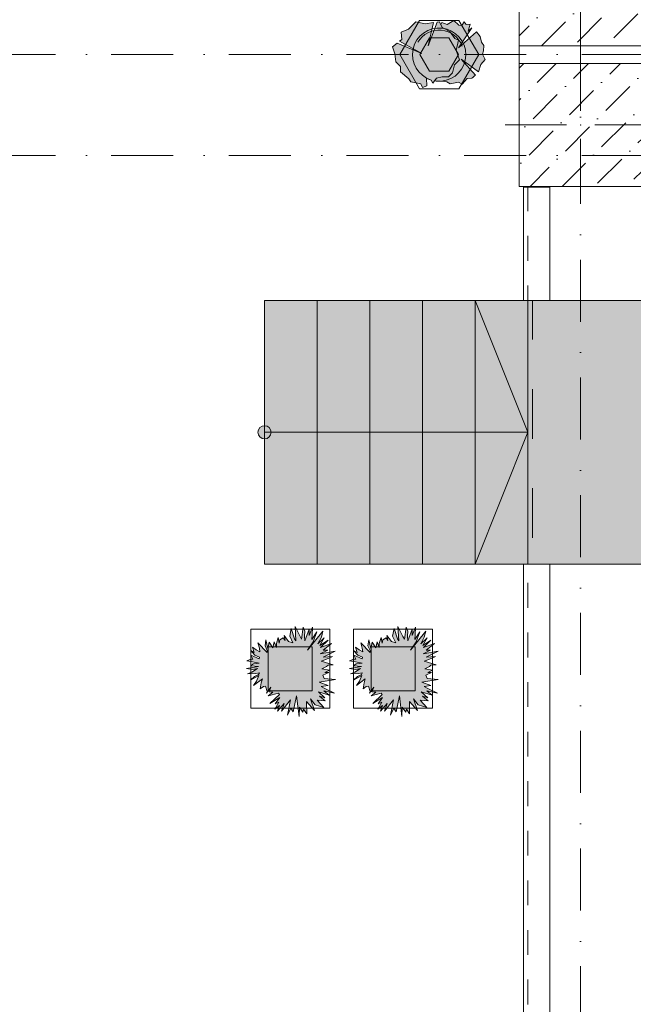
# Model space of a CAD drawing. Header units: millimetres. Extents: x -59761 to 112741, y -57975 to 46221.
# Tile 350 of 421: x 77805 to 81300, y -32406 to -26801. Entities that reach past the tile are written whole.
import ezdxf

# ---------------------------------------------------------------- set-up
doc = ezdxf.new("R2010")
doc.units = ezdxf.units.MM
for name, pattern in [('Wipeout_Contour', [1000, 0, -1000]), ('короткая штриховая', [282.222222, 141.111111, -141.111111]), ('Штриховая', [564.444447, 282.222223, -282.222223]), ('Штрихпунктирная', [670.277762, 352.777767, -176.388884, 0, -141.111112])]:
    doc.linetypes.add(name, pattern=pattern)
for name, color, linetype in [('Интерьер - Мебель', 7, 'Continuous'), ('Конструктив - Колонны', 7, 'Continuous'), ('Конструктив - Лестницы в бассейны', 7, 'Continuous'), ('Конструктив - стены бассейнов жб нов', 7, 'Continuous'), ('Элемент модели - Границы зон', 7, 'Continuous'), ('Элемент Модели - Зона', 7, 'Continuous'), ('Элемент Модели - Оси', 2, 'Continuous')]:
    doc.layers.add(name, color=color, linetype=linetype)
pattern_1 = [(45, (-45000, -54000), (-183.84776, 183.84776), [195, -65, 0, -65]), (45, (-44977.02, -53793.17), (-183.84776, 183.84776), [195, -65, 0, -65])]

msp = doc.modelspace()

# ---------------------------------------------------------------- hatches: boundary and pattern name
at = {"layer": 'Интерьер - Мебель', "linetype": 'Continuous', "lineweight": 0}
for points in [[(79929.12, -26955.72), (79941.5, -26995.4), (79947.36, -27041.28), (79973.97, -27067.87), (79973.48, -27098.62), (80022.28, -27136.88), (80033.86, -27154.13), (80089.57, -27166.21), (80099.93, -27186.92), (80124.08, -27177.98), (80122.36, -27135.86), (80148.65, -27144.54), (80158.59, -27162.76), (80168.09, -27149.3, 0.0553927), (80201.51, -27151.41), (80237.95, -27154.14), (80257.61, -27165.43), (80303.52, -27157.59), (80325.95, -27167.94), (80353.55, -27135.16), (80380.63, -27133.37, 0.0370166), (80400.61, -27116.62), (80319.05, -27026.46), (80417.48, -27097.66), (80431.19, -27055.79), (80457.08, -27028.19), (80441.55, -26997.13), (80446.72, -26978.15), (80448.91, -26948.25), (80434.65, -26929.84), (80427.65, -26897.53), (80406.67, -26870.03), (80303.55, -26961.86), (80381.26, -26847.54), (80358.73, -26866), (80370.81, -26826.32), (80348.32, -26828.67), (80336.3, -26814.24), (80322.5, -26834.95), (80306.97, -26833.22), (80277.64, -26805.61), (80239.68, -26828.04), (80208.62, -26817.69), (80204.31, -26828.91), (80196.55, -26812.52), (80183.72, -26814.43), (80130.98, -26950.55), (80161.53, -26817.73), (80115.45, -26824.59), (80061.97, -26814.24), (80018.83, -26855.65), (79977.43, -26872.9), (79980.88, -26914.31), (79968.46, -26924.24), (80096.47, -26993.68), (79955, -26935.02)], [(79539.28, -30550.99), (79531.19, -30531.68), (79565.05, -30518.05), (79543.2, -30517.74), (79569.85, -30503.46), (79526.25, -30497.2), (79552.91, -30483.81), (79561.44, -30475.4), (79590.26, -30474.28), (79522.58, -30453.69), (79549.04, -30442.99), (79586.66, -30427.13), (79534.13, -30429.28), (79568.16, -30412.61), (79602.26, -30395.7), (79517.35, -30411.76), (79559.43, -30389.33), (79533.8, -30391.17), (79581.85, -30353.05), (79518.23, -30374.38), (79561.44, -30332.84), (79514.47, -30363.04), (79539.84, -30320.5), (79503.15, -30353.46), (79523.27, -30316.83), (79532.63, -30282.33), (79444.2, -30391.18), (79476.41, -30342.29), (79497.62, -30285.69), (79469.68, -30328.9), (79470.66, -30302.16), (79473.71, -30258.79), (79453.35, -30306.73), (79454.6, -30271.11), (79430.15, -30336.23), (79426.96, -30311.48), (79429.96, -30282.56), (79420.16, -30258.81), (79410.65, -30327.98), (79401.84, -30312.32), (79373.3, -30255.43), (79377.81, -30337.45), (79370.41, -30325.08), (79351.36, -30266.62), (79343.21, -30309.94), (79360.86, -30348.12), (79336.76, -30340.46), (79310.6, -30307.24), (79316.55, -30335.09), (79305.44, -30320.71), (79286.53, -30331.72), (79283.57, -30350.03), (79277.17, -30318), (79267.06, -30351.37), (79267.24, -30375.38), (79254.08, -30342.61), (79246.92, -30376.62), (79225.71, -30345.19), (79218.1, -30380.64), (79207.3, -30331.72), (79202.69, -30366.02), (79214.99, -30391.43), (79214.16, -30403.27), (79161.68, -30348.56), (79170.11, -30378.38), (79173.38, -30398.86), (79152.69, -30388.51), (79131.36, -30373.24), (79140.51, -30403.12), (79120.87, -30391.21), (79144.29, -30419.59), (79171.56, -30430.7), (79168.65, -30438.64), (79122.07, -30419.27), (79133.62, -30440.78), (79122.07, -30441.72), (79098.06, -30451.83), (79131.09, -30456.83), (79168.89, -30464.17), (79135.27, -30468.66), (79120.87, -30479.89), (79165.44, -30482.36), (79097.75, -30493.87), (79132.94, -30499.72), (79160.18, -30495.5), (79128.05, -30514.63), (79102.86, -30524.79), (79149.68, -30523.67), (79170.42, -30519.86), (79164.88, -30528.79), (79142.14, -30540.6), (79120.74, -30561.45), (79167.09, -30535.09), (79154.87, -30567.32), (79137.19, -30591.98), (79187.22, -30554.17), (79181.16, -30576.01), (79174.89, -30611.22), (79192.9, -30597.75), (79206.1, -30595.5), (79214.76, -30626.09), (79210.85, -30635.48), (79236.46, -30601.73), (79225.4, -30627.35), (79246.88, -30629.38), (79220.02, -30650.98), (79278.51, -30634.78), (79284.28, -30642.65), (79230.78, -30693.99), (79286.1, -30659.86), (79260.08, -30695.35), (79281.03, -30685.82), (79258.15, -30725.79), (79285.17, -30705.85), (79273.06, -30738.36), (79312.14, -30693.24), (79296.84, -30737.16), (79347.94, -30672.15), (79330.84, -30759.84), (79349.51, -30719.69), (79363.3, -30740.59), (79382.13, -30649.52), (79396.3, -30768.46), (79398.03, -30714.25), (79418.59, -30743.67), (79421.65, -30726.63), (79439.9, -30752.49), (79438.3, -30682.1), (79484.97, -30733.34), (79461.44, -30666.45), (79488.22, -30701.02), (79537.64, -30717.3), (79499.15, -30675.4), (79544.64, -30678.57), (79513.25, -30652.62), (79543.44, -30661.73), (79506.21, -30626.97), (79568.46, -30646.98), (79537.84, -30621.16), (79598.66, -30634.79), (79539.03, -30607.43), (79522.26, -30597.19), (79561.43, -30591.54), (79510.04, -30572.99), (79602.97, -30556.52)], [(80125.49, -30550.99), (80117.41, -30531.68), (80151.26, -30518.05), (80129.42, -30517.74), (80156.06, -30503.46), (80112.47, -30497.2), (80139.13, -30483.81), (80147.66, -30475.4), (80176.47, -30474.28), (80108.79, -30453.69), (80135.26, -30442.99), (80172.87, -30427.13), (80120.35, -30429.28), (80154.38, -30412.61), (80188.48, -30395.7), (80103.57, -30411.76), (80145.64, -30389.33), (80120.02, -30391.17), (80168.07, -30353.05), (80104.44, -30374.38), (80147.66, -30332.84), (80100.68, -30363.04), (80126.05, -30320.5), (80089.37, -30353.46), (80109.48, -30316.83), (80118.85, -30282.33), (80030.42, -30391.18), (80062.62, -30342.29), (80083.84, -30285.69), (80055.9, -30328.9), (80056.88, -30302.16), (80059.93, -30258.79), (80039.57, -30306.73), (80040.82, -30271.11), (80016.37, -30336.23), (80013.17, -30311.48), (80016.17, -30282.56), (80006.38, -30258.81), (79996.86, -30327.98), (79988.06, -30312.32), (79959.51, -30255.43), (79964.03, -30337.45), (79956.62, -30325.08), (79937.58, -30266.62), (79929.43, -30309.94), (79947.07, -30348.12), (79922.98, -30340.46), (79896.81, -30307.24), (79902.76, -30335.09), (79891.66, -30320.71), (79872.75, -30331.72), (79869.78, -30350.03), (79863.39, -30318), (79853.28, -30351.37), (79853.45, -30375.38), (79840.3, -30342.61), (79833.13, -30376.62), (79811.93, -30345.19), (79804.31, -30380.64), (79793.52, -30331.72), (79788.9, -30366.02), (79801.21, -30391.43), (79800.38, -30403.27), (79747.9, -30348.56), (79756.32, -30378.38), (79759.6, -30398.86), (79738.9, -30388.51), (79717.57, -30373.24), (79726.72, -30403.12), (79707.08, -30391.21), (79730.5, -30419.59), (79757.78, -30430.7), (79754.87, -30438.64), (79708.28, -30419.27), (79719.84, -30440.78), (79708.28, -30441.72), (79684.27, -30451.83), (79717.3, -30456.83), (79755.1, -30464.17), (79721.49, -30468.66), (79707.08, -30479.89), (79751.66, -30482.36), (79683.96, -30493.87), (79719.16, -30499.72), (79746.4, -30495.5), (79714.26, -30514.63), (79689.08, -30524.79), (79735.89, -30523.67), (79756.64, -30519.86), (79751.09, -30528.79), (79728.36, -30540.6), (79706.95, -30561.45), (79753.3, -30535.09), (79741.09, -30567.32), (79723.4, -30591.98), (79773.43, -30554.17), (79767.37, -30576.01), (79761.1, -30611.22), (79779.11, -30597.75), (79792.32, -30595.5), (79800.97, -30626.09), (79797.07, -30635.48), (79822.67, -30601.73), (79811.61, -30627.35), (79833.09, -30629.38), (79806.24, -30650.98), (79864.73, -30634.78), (79870.49, -30642.65), (79817, -30693.99), (79872.32, -30659.86), (79846.3, -30695.35), (79867.24, -30685.82), (79844.37, -30725.79), (79871.39, -30705.85), (79859.28, -30738.36), (79898.35, -30693.24), (79883.06, -30737.16), (79934.15, -30672.15), (79917.05, -30759.84), (79935.72, -30719.69), (79949.51, -30740.59), (79968.35, -30649.52), (79982.51, -30768.46), (79984.25, -30714.25), (80004.8, -30743.67), (80007.86, -30726.63), (80026.11, -30752.49), (80024.52, -30682.1), (80071.19, -30733.34), (80047.65, -30666.45), (80074.43, -30701.02), (80123.86, -30717.3), (80085.36, -30675.4), (80130.85, -30678.57), (80099.47, -30652.62), (80129.65, -30661.73), (80092.43, -30626.97), (80154.67, -30646.98), (80124.05, -30621.16), (80184.88, -30634.79), (80125.24, -30607.43), (80108.47, -30597.19), (80147.65, -30591.54), (80096.25, -30572.99), (80189.19, -30556.52)]]:
    msp.add_hatch(color=255, dxfattribs=at).paths.add_polyline_path(points)
at = {"layer": 'Конструктив - Лестницы в бассейны', "linetype": 'Continuous', "lineweight": 0}
for points in [[(79200, -29900), (79500, -29900), (79500, -28400), (79200, -28400)], [(79500, -29900), (79800, -29900), (79800, -28400), (79500, -28400)], [(79800, -29900), (80100, -29900), (80100, -28400), (79800, -28400)], [(80100, -29900), (80400, -29900), (80400, -28400), (80100, -28400)], [(79200, -29112.5, 1), (79200, -29187.5, 1)]]:
    msp.add_hatch(color=255, dxfattribs=at).paths.add_polyline_path(points)

# ---------------------------------------------------------------- linework, layer by layer
at = {"layer": 'Интерьер - Мебель', "color": 7, "linetype": 'Continuous', "lineweight": 5}
for p, q in [((80081.83, -26805.14), (79969.33, -27000)), ((80306.83, -26805.14), (80081.83, -26805.14)), ((80419.33, -27000), (80306.83, -26805.14)), ((80084.8, -27000), (80139.57, -26905.14)), ((80139.57, -26905.14), (80249.1, -26905.14)), ((80249.1, -26905.14), (80303.86, -27000)), ((79969.33, -27000), (80081.83, -27194.86)), ((80139.57, -27094.86), (80084.8, -27000)), ((80303.86, -27000), (80249.1, -27094.86)), ((80306.83, -27194.86), (80419.33, -27000)), ((80249.1, -27094.86), (80139.57, -27094.86)), ((80081.83, -27194.86), (80306.83, -27194.86)), ((79120.82, -30270.87), (79120.82, -30720.87)), ((79570.82, -30270.87), (79120.82, -30270.87)), ((79570.82, -30720.87), (79570.82, -30270.87)), ((79707.04, -30270.87), (79707.04, -30720.87)), ((80157.04, -30270.87), (79707.04, -30270.87)), ((80157.04, -30720.87), (80157.04, -30270.87)), ((79220.82, -30370.87), (79220.82, -30620.87)), ((79470.82, -30370.87), (79220.82, -30370.87)), ((79470.82, -30620.87), (79470.82, -30370.87)), ((79807.04, -30370.87), (79807.04, -30620.87)), ((80057.04, -30370.87), (79807.04, -30370.87)), ((80057.04, -30620.87), (80057.04, -30370.87)), ((79220.82, -30620.87), (79470.82, -30620.87)), ((79807.04, -30620.87), (80057.04, -30620.87)), ((79120.82, -30720.87), (79570.82, -30720.87)), ((79707.04, -30720.87), (80157.04, -30720.87))]:
    msp.add_line(p, q, dxfattribs=at)
at = {"layer": 'Интерьер - Мебель', "color": 7, "linetype": 'Continuous', "lineweight": 15}
for p, q in [((80212.07, -26845.3), (80196.55, -26812.52)), ((80255.72, -26868.89), (80212.07, -26845.3)), ((80284.43, -26908.1), (80255.72, -26868.89)), ((80303.52, -26917.76), (80284.43, -26908.1)), ((80291.44, -26976.43), (80303.52, -26917.76)), ((80310.42, -27029.91), (80291.44, -26976.43)), ((80269.38, -27102.92), (80281.09, -27057.52)), ((80281.09, -27057.52), (80310.42, -27029.91)), ((80179.29, -27133.43), (80212.07, -27126.53)), ((80212.07, -27126.53), (80248.31, -27126.53)), ((80269.38, -27102.92), (80248.31, -27126.53)), ((80158.59, -27162.76), (80179.29, -27133.43))]:
    msp.add_line(p, q, dxfattribs=at)
at = {"layer": 'Интерьер - Мебель', "color": 7, "linetype": 'Continuous', "lineweight": 15, "flags": 128}
msp.add_lwpolyline([(80168.09, -27149.3), (80158.59, -27162.76), (80148.65, -27144.54), (80122.36, -27135.86), (80124.08, -27177.98), (80099.93, -27186.92), (80089.57, -27166.21), (80033.86, -27154.13), (80022.28, -27136.88), (79973.48, -27098.62), (79973.97, -27067.87), (79947.36, -27041.28), (79941.5, -26995.4), (79929.12, -26955.72), (79955, -26935.02), (80096.47, -26993.68), (79968.46, -26924.24), (79980.88, -26914.31), (79977.43, -26872.9), (80018.83, -26855.65), (80061.97, -26814.24), (80115.45, -26824.59), (80161.53, -26817.73), (80130.98, -26950.55), (80183.72, -26814.43), (80196.55, -26812.52), (80204.31, -26828.91), (80208.62, -26817.69), (80239.68, -26828.04), (80277.64, -26805.61), (80306.97, -26833.22), (80322.5, -26834.95), (80336.3, -26814.24), (80348.32, -26828.67), (80370.81, -26826.32), (80358.73, -26866), (80381.26, -26847.54), (80303.55, -26961.86), (80406.67, -26870.03), (80427.65, -26897.53), (80434.65, -26929.84), (80448.91, -26948.25), (80446.72, -26978.15), (80441.55, -26997.13), (80457.08, -27028.19), (80431.19, -27055.79), (80417.48, -27097.66), (80319.05, -27026.46), (80400.61, -27116.62, -0.0370166), (80380.63, -27133.37), (80353.55, -27135.16), (80325.95, -27167.94), (80303.52, -27157.59), (80257.61, -27165.43), (80237.95, -27154.14), (80201.51, -27151.41, -0.0553927), (80168.09, -27149.3)], format="xyb", close=True, dxfattribs=at)
for points in [[(79539.28, -30550.99), (79602.97, -30556.52), (79510.04, -30572.99), (79561.43, -30591.54), (79522.26, -30597.19), (79539.03, -30607.43), (79598.66, -30634.79), (79537.84, -30621.16), (79568.46, -30646.98), (79506.21, -30626.97), (79543.44, -30661.73), (79513.25, -30652.62), (79544.64, -30678.57), (79499.15, -30675.4), (79537.64, -30717.3), (79488.22, -30701.02), (79461.44, -30666.45), (79484.97, -30733.34), (79438.3, -30682.1), (79439.9, -30752.49), (79421.65, -30726.63), (79418.59, -30743.67), (79398.03, -30714.25), (79396.3, -30768.46), (79382.13, -30649.52), (79363.3, -30740.59), (79349.51, -30719.69), (79330.84, -30759.84), (79347.94, -30672.15), (79296.84, -30737.16), (79312.14, -30693.24), (79273.06, -30738.36), (79285.17, -30705.85), (79258.15, -30725.79), (79281.03, -30685.82), (79260.08, -30695.35), (79286.1, -30659.86), (79230.78, -30693.99), (79284.28, -30642.65), (79278.51, -30634.78), (79220.02, -30650.98), (79246.88, -30629.38), (79225.4, -30627.35), (79236.46, -30601.73), (79210.85, -30635.48), (79214.76, -30626.09), (79206.1, -30595.5), (79192.9, -30597.75), (79174.89, -30611.22), (79181.16, -30576.01), (79187.22, -30554.17), (79137.19, -30591.98), (79154.87, -30567.32), (79167.09, -30535.09), (79120.74, -30561.45), (79142.14, -30540.6), (79164.88, -30528.79), (79170.42, -30519.86), (79149.68, -30523.67), (79102.86, -30524.79), (79128.05, -30514.63), (79160.18, -30495.5), (79132.94, -30499.72), (79097.75, -30493.87), (79165.44, -30482.36), (79120.87, -30479.89), (79135.27, -30468.66), (79168.89, -30464.17), (79131.09, -30456.83), (79098.06, -30451.83), (79122.07, -30441.72), (79133.62, -30440.78), (79122.07, -30419.27), (79168.65, -30438.64), (79171.56, -30430.7), (79144.29, -30419.59), (79120.87, -30391.21), (79140.51, -30403.12), (79131.36, -30373.24), (79152.69, -30388.51), (79173.38, -30398.86), (79170.11, -30378.38), (79161.68, -30348.56), (79214.16, -30403.27), (79214.99, -30391.43), (79202.69, -30366.02), (79207.3, -30331.72), (79218.1, -30380.64), (79225.71, -30345.19), (79246.92, -30376.62), (79254.08, -30342.61), (79267.24, -30375.38), (79267.06, -30351.37), (79277.17, -30318), (79283.57, -30350.03), (79286.53, -30331.72), (79305.44, -30320.71), (79316.55, -30335.09), (79310.6, -30307.24), (79336.76, -30340.46), (79360.86, -30348.12), (79343.21, -30309.94), (79351.36, -30266.62), (79370.41, -30325.08), (79377.81, -30337.45), (79373.3, -30255.43), (79401.84, -30312.32), (79410.65, -30327.98), (79420.16, -30258.81), (79429.96, -30282.56), (79426.96, -30311.48), (79430.15, -30336.23), (79454.6, -30271.11), (79453.35, -30306.73), (79473.71, -30258.79), (79470.66, -30302.16), (79469.68, -30328.9), (79497.62, -30285.69), (79476.41, -30342.29), (79444.2, -30391.18), (79532.63, -30282.33), (79523.27, -30316.83), (79503.15, -30353.46), (79539.84, -30320.5), (79514.47, -30363.04), (79561.44, -30332.84), (79518.23, -30374.38), (79581.85, -30353.05), (79533.8, -30391.17), (79559.43, -30389.33), (79517.35, -30411.76), (79602.26, -30395.7), (79568.16, -30412.61), (79534.13, -30429.28), (79586.66, -30427.13), (79549.04, -30442.99), (79522.58, -30453.69), (79590.26, -30474.28), (79561.44, -30475.4), (79552.91, -30483.81), (79526.25, -30497.2), (79569.85, -30503.46), (79543.2, -30517.74), (79565.05, -30518.05), (79531.19, -30531.68)], [(80125.49, -30550.99), (80189.19, -30556.52), (80096.25, -30572.99), (80147.65, -30591.54), (80108.47, -30597.19), (80125.24, -30607.43), (80184.88, -30634.79), (80124.05, -30621.16), (80154.67, -30646.98), (80092.43, -30626.97), (80129.65, -30661.73), (80099.47, -30652.62), (80130.85, -30678.57), (80085.36, -30675.4), (80123.86, -30717.3), (80074.43, -30701.02), (80047.65, -30666.45), (80071.19, -30733.34), (80024.52, -30682.1), (80026.11, -30752.49), (80007.86, -30726.63), (80004.8, -30743.67), (79984.25, -30714.25), (79982.51, -30768.46), (79968.35, -30649.52), (79949.51, -30740.59), (79935.72, -30719.69), (79917.05, -30759.84), (79934.15, -30672.15), (79883.06, -30737.16), (79898.35, -30693.24), (79859.28, -30738.36), (79871.39, -30705.85), (79844.37, -30725.79), (79867.24, -30685.82), (79846.3, -30695.35), (79872.32, -30659.86), (79817, -30693.99), (79870.49, -30642.65), (79864.73, -30634.78), (79806.24, -30650.98), (79833.09, -30629.38), (79811.61, -30627.35), (79822.67, -30601.73), (79797.07, -30635.48), (79800.97, -30626.09), (79792.32, -30595.5), (79779.11, -30597.75), (79761.1, -30611.22), (79767.37, -30576.01), (79773.43, -30554.17), (79723.4, -30591.98), (79741.09, -30567.32), (79753.3, -30535.09), (79706.95, -30561.45), (79728.36, -30540.6), (79751.09, -30528.79), (79756.64, -30519.86), (79735.89, -30523.67), (79689.08, -30524.79), (79714.26, -30514.63), (79746.4, -30495.5), (79719.16, -30499.72), (79683.96, -30493.87), (79751.66, -30482.36), (79707.08, -30479.89), (79721.49, -30468.66), (79755.1, -30464.17), (79717.3, -30456.83), (79684.27, -30451.83), (79708.28, -30441.72), (79719.84, -30440.78), (79708.28, -30419.27), (79754.87, -30438.64), (79757.78, -30430.7), (79730.5, -30419.59), (79707.08, -30391.21), (79726.72, -30403.12), (79717.57, -30373.24), (79738.9, -30388.51), (79759.6, -30398.86), (79756.32, -30378.38), (79747.9, -30348.56), (79800.38, -30403.27), (79801.21, -30391.43), (79788.9, -30366.02), (79793.52, -30331.72), (79804.31, -30380.64), (79811.93, -30345.19), (79833.13, -30376.62), (79840.3, -30342.61), (79853.45, -30375.38), (79853.28, -30351.37), (79863.39, -30318), (79869.78, -30350.03), (79872.75, -30331.72), (79891.66, -30320.71), (79902.76, -30335.09), (79896.81, -30307.24), (79922.98, -30340.46), (79947.07, -30348.12), (79929.43, -30309.94), (79937.58, -30266.62), (79956.62, -30325.08), (79964.03, -30337.45), (79959.51, -30255.43), (79988.06, -30312.32), (79996.86, -30327.98), (80006.38, -30258.81), (80016.17, -30282.56), (80013.17, -30311.48), (80016.37, -30336.23), (80040.82, -30271.11), (80039.57, -30306.73), (80059.93, -30258.79), (80056.88, -30302.16), (80055.9, -30328.9), (80083.84, -30285.69), (80062.62, -30342.29), (80030.42, -30391.18), (80118.85, -30282.33), (80109.48, -30316.83), (80089.37, -30353.46), (80126.05, -30320.5), (80100.68, -30363.04), (80147.66, -30332.84), (80104.44, -30374.38), (80168.07, -30353.05), (80120.02, -30391.17), (80145.64, -30389.33), (80103.57, -30411.76), (80188.48, -30395.7), (80154.38, -30412.61), (80120.35, -30429.28), (80172.87, -30427.13), (80135.26, -30442.99), (80108.79, -30453.69), (80176.47, -30474.28), (80147.66, -30475.4), (80139.13, -30483.81), (80112.47, -30497.2), (80156.06, -30503.46), (80129.42, -30517.74), (80151.26, -30518.05), (80117.41, -30531.68)]]:
    msp.add_lwpolyline(points, close=True, dxfattribs=at)
at = {"layer": 'Интерьер - Мебель', "color": 7, "linetype": 'Continuous', "lineweight": 15}
for centre, radius, start, end in [((80194.33, -27000), 151.58, 274.71033, 252.45767), ((80194.33, -27000), 140, 19.99996, 150.00006), ((80277.64, -26990.23), 176.34, 305.7355, 314.2152), ((80194.33, -27000), 151.58, 260.0315, 272.71362)]:
    msp.add_arc(centre, radius, start, end, dxfattribs=at)
at = {"layer": 'Конструктив - Лестницы в бассейны', "color": 7, "linetype": 'Continuous', "lineweight": 5}
for p, q in [((79200, -29900), (79200, -28400)), ((79200, -28400), (79500, -28400)), ((79500, -28400), (79500, -29900)), ((79500, -29900), (79500, -28400)), ((79500, -28400), (79800, -28400)), ((79800, -28400), (79800, -29900)), ((79800, -29900), (79800, -28400)), ((79800, -28400), (80100, -28400)), ((80100, -28400), (80100, -29900)), ((80100, -29900), (80100, -28400)), ((80100, -28400), (80400, -28400)), ((80400, -28400), (80400, -29900)), ((80400, -29900), (80400, -28400)), ((79200, -29150), (79500, -29150)), ((79500, -29150), (80400, -29150)), ((80400, -29150), (80700, -29150)), ((79500, -29900), (79200, -29900)), ((79800, -29900), (79500, -29900)), ((80100, -29900), (79800, -29900)), ((80400, -29900), (80100, -29900))]:
    msp.add_line(p, q, dxfattribs=at)
at = {"layer": 'Конструктив - Лестницы в бассейны', "color": 7, "linetype": 'Continuous', "lineweight": 5, "flags": 128}
msp.add_lwpolyline([(79200, -29112.5, -1), (79200, -29187.5, -1)], format="xyb", close=True, dxfattribs=at)
at = {"layer": 'Элемент Модели - Зона', "color": 253, "linetype": 'Штриховая', "lineweight": 15, "flags": 128}
for points in [[(75850, -35690.78), (75850, -35699.94), (77410, -35699.94), (77410, -35679.94), (80725, -35679.94), (80725, -29900), (80700, -29900), (80700, -28400), (80725, -28400), (80725, -27750), (80650, -27750), (80650, -26250), (80725, -26250), (80725, -25600), (80700, -25600), (80700, -24100), (80725, -24100), (80725, -18300), (80700, -18300), (80700, -17700), (81300, -17700), (81300, -18175), (89700, -18175), (89700, -17700), (90300, -17700), (90300, -18175), (96025, -18175), (96025, -9000), (93380.68, -9000), (90300, -9000), (90300, -9300), (89700, -9300), (89700, -9000), (81300, -9000), (81300, -9300), (80700, -9300), (80700, -9000), (77696.33, -9000), (77696.33, -11247.67), (79332.5, -11247.67), (79332.5, -14421.89), (77696.33, -14421.89), (77696.33, -16794.88), (75850, -16794.88)], [(80725, -35699.94), (96025, -35699.94), (96025, -27000), (81350, -27000), (81350, -27750), (80725, -27750)]]:
    msp.add_lwpolyline(points, close=True, dxfattribs=at)
at = {"layer": 'Элемент Модели - Оси', "color": 7, "linetype": 'Штрихпунктирная', "lineweight": 15}
msp.add_line((-57760.58, -27000), (110650, -27000), dxfattribs=at)

# ---------------------------------------------------------------- next in the draw order: wipeouts: each hides what was drawn before it
at = {"color": 254, "linetype": 'Wipeout_Contour', "lineweight": 0, "ltscale": 10231129.57617906}
msp.add_wipeout([(80675, -27755), (80675, -28400), (80687.5, -28400), (80687.5, -27755)], dxfattribs=at).dxf.layer = 'Конструктив - стены бассейнов жб нов'
at = {"color": 254, "linetype": 'Wipeout_Contour', "lineweight": 0, "ltscale": 10231675.4015118}
msp.add_wipeout([(80825, -28400), (80825, -27755), (80812.5, -27755), (80812.5, -28400)], dxfattribs=at).dxf.layer = 'Конструктив - стены бассейнов жб нов'
at = {"color": 254, "linetype": 'Wipeout_Contour', "lineweight": 0, "ltscale": 10233469.89844894}
msp.add_wipeout([(80675, -29900), (80675, -35674.94), (80687.5, -35674.94), (80687.5, -29900)], dxfattribs=at).dxf.layer = 'Конструктив - стены бассейнов жб нов'
at = {"color": 254, "linetype": 'Wipeout_Contour', "lineweight": 0, "ltscale": 10234015.59897262}
msp.add_wipeout([(80825, -35674.94), (80825, -29900), (80812.5, -29900), (80812.5, -35674.94)], dxfattribs=at).dxf.layer = 'Конструктив - стены бассейнов жб нов'

# ---------------------------------------------------------------- next in the draw order: wipeouts: each hides what was drawn before it
at = {"color": 254, "linetype": 'Wipeout_Contour', "lineweight": 0, "ltscale": 10231179.19664538}
msp.add_wipeout([(80687.5, -27755), (80687.5, -28400), (80700, -28400), (80700, -27755)], dxfattribs=at).dxf.layer = 'Конструктив - стены бассейнов жб нов'
at = {"color": 254, "linetype": 'Wipeout_Contour', "lineweight": 0, "ltscale": 10231625.78100853}
msp.add_wipeout([(80812.5, -28400), (80812.5, -27755), (80800, -27755), (80800, -28400)], dxfattribs=at).dxf.layer = 'Конструктив - стены бассейнов жб нов'
at = {"color": 254, "linetype": 'Wipeout_Contour', "lineweight": 0, "ltscale": 10233519.50756843}
msp.add_wipeout([(80687.5, -29900), (80687.5, -35674.94), (80700, -35674.94), (80700, -29900)], dxfattribs=at).dxf.layer = 'Конструктив - стены бассейнов жб нов'
at = {"color": 254, "linetype": 'Wipeout_Contour', "lineweight": 0, "ltscale": 10233965.98981508}
msp.add_wipeout([(80812.5, -35674.94), (80812.5, -29900), (80800, -29900), (80800, -35674.94)], dxfattribs=at).dxf.layer = 'Конструктив - стены бассейнов жб нов'

# ---------------------------------------------------------------- next in the draw order: wipeouts: each hides what was drawn before it
at = {"color": 254, "linetype": 'Wipeout_Contour', "lineweight": 0, "ltscale": 10231402.48882282}
msp.add_wipeout([(80700, -27755), (80700, -28400), (80800, -28400), (80800, -27755)], dxfattribs=at).dxf.layer = 'Конструктив - стены бассейнов жб нов'
at = {"color": 254, "linetype": 'Wipeout_Contour', "lineweight": 0, "ltscale": 10233742.74868743}
msp.add_wipeout([(80700, -29900), (80700, -35674.94), (80800, -35674.94), (80800, -29900)], dxfattribs=at).dxf.layer = 'Конструктив - стены бассейнов жб нов'

# ---------------------------------------------------------------- next in the draw order: hatches: boundary and pattern name
at = {"layer": 'Конструктив - Лестницы в бассейны', "linetype": 'Continuous', "lineweight": 0}
for points in [[(80400, -29900), (80700, -29900), (80700, -28400), (80400, -28400)], [(81650, -29900), (81650, -28400), (80700, -28400), (80700, -29900)]]:
    msp.add_hatch(color=255, dxfattribs=at).paths.add_polyline_path(points)

# ---------------------------------------------------------------- next in the draw order: linework, layer by layer
at = {"layer": 'Конструктив - Лестницы в бассейны', "color": 7, "linetype": 'Continuous', "lineweight": 5}
for p, q in [((80400, -28400), (80700, -28400)), ((80400, -28400), (80700, -29150)), ((80700, -28400), (80700, -29900)), ((80700, -29150), (80400, -29900)), ((80700, -29900), (80400, -29900))]:
    msp.add_line(p, q, dxfattribs=at)
at = {"layer": 'Конструктив - Лестницы в бассейны', "color": 7, "linetype": 'Continuous', "lineweight": 5, "flags": 128}
msp.add_lwpolyline([(81650, -29900), (80700, -29900), (80700, -28400), (81650, -28400)], close=True, dxfattribs=at)
at = {"layer": 'Конструктив - стены бассейнов жб нов', "color": 7, "linetype": 'Continuous', "lineweight": 15, "flags": 128}
for points in [[(80675, -27755), (80675, -28400)], [(80675, -27755), (80687.5, -27755)], [(80687.5, -27755), (80700, -27755)], [(80700, -27755), (80800, -27755)], [(80800, -27755), (80812.5, -27755)], [(80812.5, -27755), (80825, -27755)], [(80825, -28400), (80825, -27755)], [(80675, -28400), (80687.5, -28400)], [(80687.5, -28400), (80700, -28400)], [(80700, -28400), (80800, -28400)], [(80800, -28400), (80812.5, -28400)], [(80812.5, -28400), (80825, -28400)], [(80675, -29900), (80675, -35674.94)], [(80675, -29900), (80687.5, -29900)], [(80687.5, -29900), (80700, -29900)], [(80700, -29900), (80800, -29900)], [(80800, -29900), (80812.5, -29900)], [(80812.5, -29900), (80825, -29900)], [(80825, -35674.94), (80825, -29900)]]:
    msp.add_lwpolyline(points, dxfattribs=at)

# ---------------------------------------------------------------- next in the draw order: wipeouts: each hides what was drawn before it
at = {"color": 254, "linetype": 'Wipeout_Contour', "lineweight": 0, "ltscale": 10232062.03704221}
msp.add_wipeout([(80650, -27750), (81350, -27750), (81350, -27050), (80650, -27050)], dxfattribs=at).dxf.layer = 'Конструктив - Колонны'

# ---------------------------------------------------------------- next in the draw order: hatches: boundary and pattern name
at = {"layer": 'Конструктив - Колонны', "linetype": 'Continuous', "lineweight": 15}
h = msp.add_hatch(dxfattribs=at)
h.set_pattern_fill('БЕТОН_01_000D', style=0, pattern_type=2)
h.set_pattern_definition(pattern_1)
h.paths.add_polyline_path([(80650, -27750), (81350, -27750), (81350, -27050), (80650, -27050)])

# ---------------------------------------------------------------- next in the draw order: linework, layer by layer
at = {"layer": 'Конструктив - Колонны', "color": 7, "linetype": 'Continuous', "lineweight": 0}
for p, q in [((81000, -27320), (81000, -26970)), ((80920, -27400), (80570, -27400)), ((81080, -27400), (81430, -27400)), ((81000, -27480), (81000, -27830))]:
    msp.add_line(p, q, dxfattribs=at)
at = {"layer": 'Конструктив - Колонны', "color": 7, "linetype": 'Continuous', "lineweight": 15, "flags": 128}
msp.add_lwpolyline([(80650, -27750), (81350, -27750), (81350, -27050), (80650, -27050)], close=True, dxfattribs=at)
at = {"layer": 'Конструктив - Колонны', "color": 7, "linetype": 'Continuous', "lineweight": 0}
msp.add_point((81000, -27400), dxfattribs=at)
at = {"layer": 'Элемент Модели - Оси', "color": 7, "linetype": 'Штрихпунктирная', "lineweight": 15}
msp.add_line((-57760.58, -27575), (110650, -27575), dxfattribs=at)

# ---------------------------------------------------------------- next in the draw order: wipeouts: each hides what was drawn before it
at = {"color": 254, "linetype": 'Wipeout_Contour', "lineweight": 0, "ltscale": 10231669.88097856}
msp.add_wipeout([(80650, -26950), (81350, -26950), (81350, -26250), (80650, -26250)], dxfattribs=at).dxf.layer = 'Конструктив - Колонны'

# ---------------------------------------------------------------- next in the draw order: hatches: boundary and pattern name
at = {"layer": 'Конструктив - Колонны', "linetype": 'Continuous', "lineweight": 15}
h = msp.add_hatch(dxfattribs=at)
h.set_pattern_fill('БЕТОН_01_000D', style=0, pattern_type=2)
h.set_pattern_definition(pattern_1)
h.paths.add_polyline_path([(80650, -26950), (81350, -26950), (81350, -26250), (80650, -26250)])

# ---------------------------------------------------------------- next in the draw order: linework, layer by layer
at = {"layer": 'Конструктив - Колонны', "color": 7, "linetype": 'Continuous', "lineweight": 0}
msp.add_line((81000, -26680), (81000, -27030), dxfattribs=at)
at = {"layer": 'Конструктив - Колонны', "color": 7, "linetype": 'Continuous', "lineweight": 15, "flags": 128}
msp.add_lwpolyline([(80650, -26950), (81350, -26950), (81350, -26250), (80650, -26250)], close=True, dxfattribs=at)
at = {"layer": 'Элемент модели - Границы зон', "color": 7, "linetype": 'короткая штриховая', "lineweight": 15}
msp.add_lwpolyline([(80700, -17700), (80700, -26250), (80650, -26250), (80650, -27750), (80700, -27750), (80700, -35699.94), (75850, -35699.94), (75850, -16794.88)], dxfattribs=at)
at = {"layer": 'Элемент Модели - Оси', "color": 7, "linetype": 'Штрихпунктирная', "lineweight": 15}
msp.add_line((81000, 38200), (81000, -55975), dxfattribs=at)

doc.saveas('drawing.dxf')
